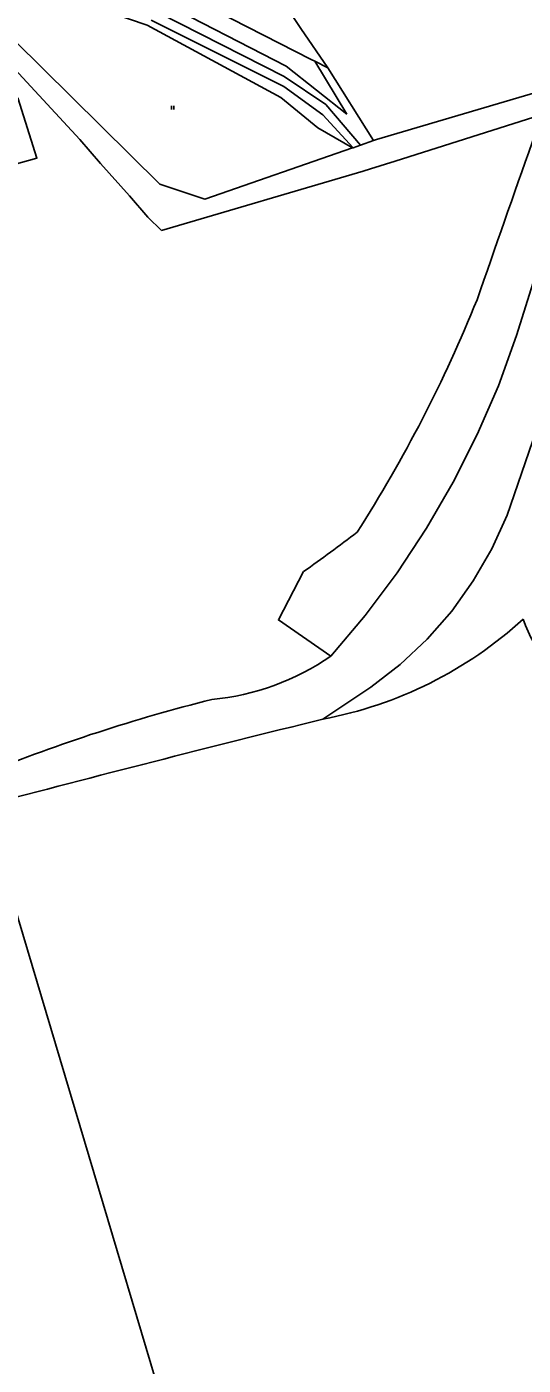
# Model space of a CAD drawing. Extents: x -596024 to -594475, y -1163820 to -1161957.
# Drawn here: x -595549.1 to -595444.9, y -1163674.8 to -1163393.4 of the extents above; entities that cross this region are included whole.
import ezdxf

# ---------------------------------------------------------------- set-up
doc = ezdxf.new("R2010")
doc.units = 0
for name, color, linetype in [('Level 11', 7, 'Continuous'), ('Level 36', 7, 'Continuous'), ('Level 51', 7, 'Continuous'), ('Level 54', 7, 'Continuous')]:
    doc.layers.add(name, color=color, linetype=linetype)

msp = doc.modelspace()

# ---------------------------------------------------------------- linework, layer by layer
at = {"layer": 'Level 11'}
for points in [[(-595485.32, -1163525.75), (-595478.1, -1163517.19), (-595471.4, -1163508.22), (-595465.23, -1163498.87), (-595459.62, -1163489.18), (-595454.59, -1163479.17), (-595450.15, -1163468.89), (-595446.32, -1163458.37), (-595424.09, -1163387.33), (-595413.38, -1163389.32), (-595424.52, -1163425.07), (-595436.16, -1163460.66), (-595448.3, -1163496.08), (-595451.51, -1163503.18), (-595455.41, -1163509.94), (-595459.94, -1163516.28), (-595465.07, -1163522.15), (-595470.75, -1163527.49), (-595476.93, -1163532.25), (-595487.01, -1163538.98)], [(-595491.03, -1163507.97), (-595496.32, -1163518.13), (-595485.32, -1163525.75)], [(-595572.92, -1163561), (-595558.1, -1163557.16), (-595522.12, -1163677.81), (-595540.11, -1163683.63), (-595523.97, -1163733.64), (-595553.08, -1163741.84), (-595547.52, -1163752.69), (-595578.7, -1163767.79), (-595583.02, -1163761.27)]]:
    msp.add_lwpolyline(points, dxfattribs=at)
for centre, radius, start, end in [((-589316.18, -1165577.58), 6496.42, 160.272962, 160.890541), ((-595731.14, -1163339.31), 298.15, 327.4527, 338.0383), ((-595792.61, -1163086.06), 518.61, 305.5575, 307.0962), ((-595502.8, -1163454.79), 85.66, 280.6251, 312.4941), ((-595422.71, -1163510.8), 23.35, 197.824, 252.176), ((-595515.21, -1163482.54), 52.54, 275.3735, 304.6737), ((-595421.03, -1163889.31), 365.53, 104.1344, 111.958), ((-594360.12, -1168093.58), 4691.93, 103.8969, 104.79297)]:
    msp.add_arc(centre, radius, start, end, dxfattribs=at)
at = {"layer": 'Level 36'}
for p, q in [((-595518.79, -1163410.83), (-595518.79, -1163410.08)), ((-595518.29, -1163410.83), (-595518.29, -1163410.08))]:
    msp.add_line(p, q, dxfattribs=at)
at = {"layer": 'Level 51'}
for points in [[(-595578.89, -1163371.39), (-595570.13, -1163375.53), (-595522.75, -1163383.22), (-595489.45, -1163400.31)], [(-595485.98, -1163402.09), (-595491.59, -1163393.82), (-595502.77, -1163377.05)], [(-595557.23, -1163385.42), (-595551.6, -1163396.46), (-595545.86, -1163402.14)], [(-595480.75, -1163418.9), (-595488.02, -1163414.72), (-595495.81, -1163408.31), (-595523.9, -1163393.13), (-595539.32, -1163387.81)], [(-595548.27, -1163405.98), (-595557.69, -1163395.88), (-595559.2, -1163396.41)], [(-595475.72, -1163417.14), (-595427.61, -1163402.9), (-595411.35, -1163396.88)], [(-595488.67, -1163400.71), (-595489.45, -1163400.31)], [(-595485.98, -1163402.09), (-595488.67, -1163400.71)], [(-595545.86, -1163402.14), (-595521.21, -1163426.53), (-595511.78, -1163429.7), (-595480.75, -1163418.9)], [(-595476.39, -1163417.34), (-595485.98, -1163402.09)], [(-595548.27, -1163405.98), (-595537.99, -1163417.14)], [(-595471.85, -1163421.69), (-595419.37, -1163404.99)], [(-595653.78, -1163456.92), (-595648.46, -1163465.32), (-595630.42, -1163456.07), (-595629.93, -1163456.62), (-595619.2, -1163456.65), (-595616.81, -1163456.01), (-595610.22, -1163448.47), (-595610.93, -1163446.04), (-595598.13, -1163439.58), (-595579.41, -1163430.13), (-595547.03, -1163421.04), (-595551.01, -1163408.39)], [(-595533.68, -1163422.16), (-595537.99, -1163417.14)], [(-595479.1, -1163418.31), (-595480.65, -1163418.87)], [(-595476.39, -1163417.34), (-595479.1, -1163418.31)], [(-595475.72, -1163417.14), (-595476.39, -1163417.34)], [(-595480.65, -1163418.87), (-595480.75, -1163418.9)], [(-595527.61, -1163428.95), (-595533.68, -1163422.16)], [(-595476.98, -1163423.33), (-595478.53, -1163423.82), (-595520.9, -1163436.29)], [(-595476.98, -1163423.33), (-595471.85, -1163421.69)], [(-595523.72, -1163433.47), (-595527.61, -1163428.95)], [(-595520.9, -1163436.29), (-595523.72, -1163433.47)]]:
    msp.add_lwpolyline(points, dxfattribs=at)
at = {"layer": 'Level 54'}
for points in [[(-595522.2, -1163387.52), (-595494.7, -1163401.73)], [(-595495.13, -1163403.87), (-595521.41, -1163390.54)], [(-595523.03, -1163392.09), (-595495.18, -1163406.02)], [(-595494.7, -1163401.73), (-595481.97, -1163411.82)], [(-595481.97, -1163411.82), (-595488.67, -1163400.71)], [(-595486.38, -1163409.76), (-595495.13, -1163403.87)], [(-595495.18, -1163406.02), (-595487.01, -1163411.96)], [(-595479.1, -1163418.31), (-595486.38, -1163409.76)], [(-595487.01, -1163411.96), (-595480.65, -1163418.87)]]:
    msp.add_lwpolyline(points, dxfattribs=at)

doc.saveas('drawing.dxf')
